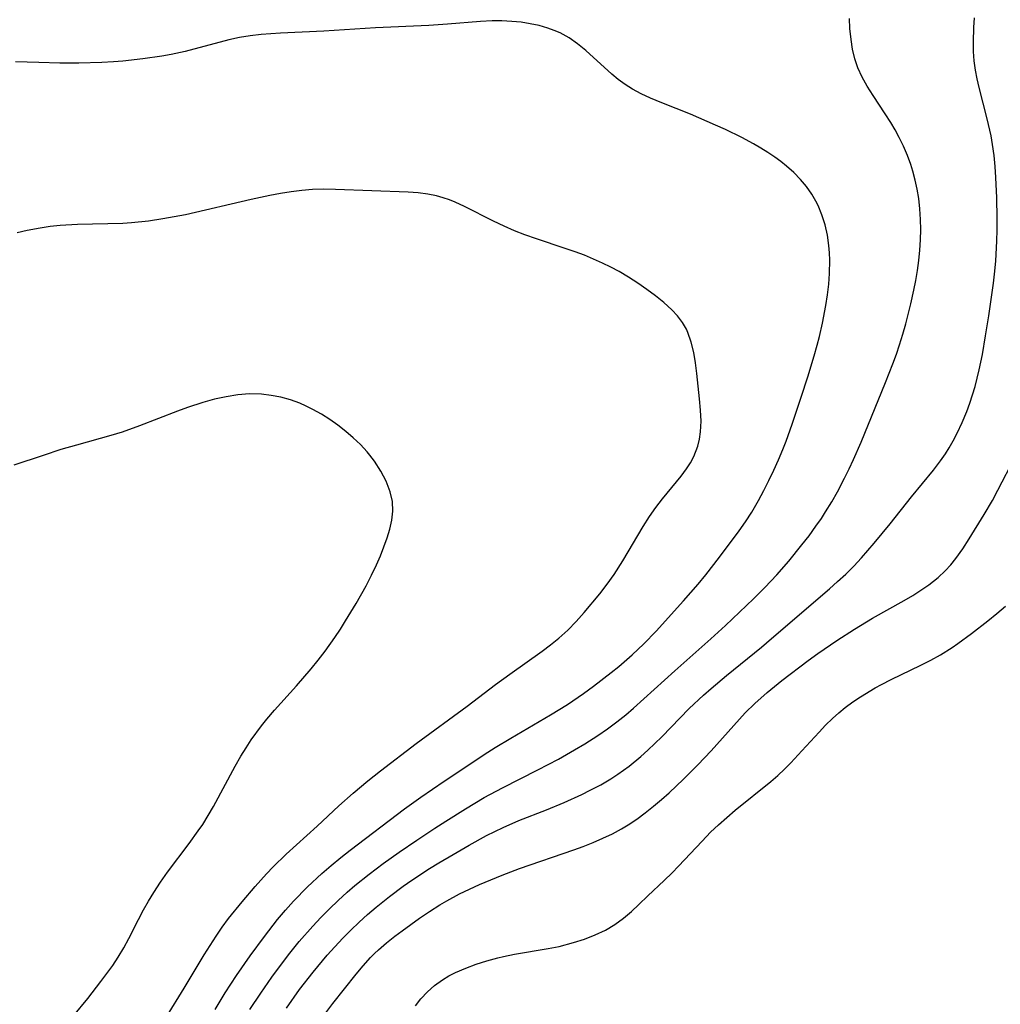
# Model space of a CAD drawing. Header units: metres. Extents: x 1073367 to 1082519, y 1569854 to 1574957.
# Tile 539 of 656: x 1077912 to 1078068, y 1573996 to 1574152. Entities that reach past the tile are written whole.
import ezdxf

# ---------------------------------------------------------------- set-up
doc = ezdxf.new("R2010")
doc.units = ezdxf.units.M
doc.layers.add('CGG_CurvaNivelLidar_v1', color=253, linetype='Continuous', lineweight=30)

msp = doc.modelspace()

# ---------------------------------------------------------------- linework, layer by layer
at = {"layer": 'CGG_CurvaNivelLidar_v1'}
for p, q in [((1078043.7603, 1574150.3937, 71.5), (1078043.6772, 1574151.9639, 71.5)), ((1078063.4056, 1574150.5208, 71), (1078063.5183, 1574152.038, 71)), ((1077968.5376, 1574150.4771, 72), (1077960.3629, 1574149.9331, 72)), ((1077976.9959, 1574150.8502, 72), (1077968.5376, 1574150.4771, 72)), ((1077979.9645, 1574151.0404, 72), (1077976.9959, 1574150.8502, 72)), ((1077985.178, 1574151.4708, 72), (1077979.9645, 1574151.0404, 72)), ((1077987.0581, 1574151.5653, 72), (1077985.178, 1574151.4708, 72)), ((1077988.5452, 1574151.5725, 72), (1077987.0581, 1574151.5653, 72)), ((1077990.1359, 1574151.4988, 72), (1077988.5452, 1574151.5725, 72)), ((1077991.6137, 1574151.3542, 72), (1077990.1359, 1574151.4988, 72)), ((1077993.0703, 1574151.1344, 72), (1077991.6137, 1574151.3542, 72)), ((1077994.4986, 1574150.8321, 72), (1077993.0703, 1574151.1344, 72)), ((1077995.89, 1574150.4355, 72), (1077994.4986, 1574150.8321, 72)), ((1077996.8681, 1574150.0805, 72), (1077995.89, 1574150.4355, 72)), ((1078043.9478, 1574148.608, 71.5), (1078043.7603, 1574150.3937, 71.5)), ((1078063.3457, 1574148.237, 71), (1078063.4056, 1574150.5208, 71)), ((1077946.9607, 1574148.9313, 72), (1077945.2949, 1574148.562, 72)), ((1077948.6376, 1574149.2281, 72), (1077946.9607, 1574148.9313, 72)), ((1077950.4003, 1574149.4437, 72), (1077948.6376, 1574149.2281, 72)), ((1077953.4589, 1574149.6535, 72), (1077950.4003, 1574149.4437, 72)), ((1077960.3629, 1574149.9331, 72), (1077953.4589, 1574149.6535, 72)), ((1077997.8168, 1574149.6614, 72), (1077996.8681, 1574150.0805, 72)), ((1077999.2388, 1574148.8691, 72), (1077997.8168, 1574149.6614, 72)), ((1078000.5891, 1574147.9406, 72), (1077999.2388, 1574148.8691, 72)), ((1077945.2949, 1574148.562, 72), (1077938.3522, 1574146.7287, 72)), ((1078001.8776, 1574146.9078, 72), (1078000.5891, 1574147.9406, 72)), ((1078044.2034, 1574147.0773, 71.5), (1078043.9478, 1574148.608, 71.5)), ((1078063.3835, 1574146.7384, 71), (1078063.3457, 1574148.237, 71)), ((1077934.6415, 1574145.97, 72), (1077931.6542, 1574145.5355, 72)), ((1077936.1242, 1574146.2402, 72), (1077934.6415, 1574145.97, 72)), ((1077938.3522, 1574146.7287, 72), (1077936.1242, 1574146.2402, 72)), ((1078005.9999, 1574143.1432, 72), (1078001.8776, 1574146.9078, 72)), ((1078044.5625, 1574145.5799, 71.5), (1078044.2034, 1574147.0773, 71.5)), ((1078063.4909, 1574145.2474, 71), (1078063.3835, 1574146.7384, 71)), ((1077915.1641, 1574144.9541, 72), (1077911.4692, 1574145.1046, 72)), ((1077918.496, 1574144.8865, 72), (1077915.1641, 1574144.9541, 72)), ((1077921.5008, 1574144.8881, 72), (1077918.496, 1574144.8865, 72)), ((1077925.1556, 1574144.9993, 72), (1077921.5008, 1574144.8881, 72)), ((1077926.98, 1574145.0985, 72), (1077925.1556, 1574144.9993, 72)), ((1077928.4609, 1574145.2046, 72), (1077926.98, 1574145.0985, 72)), ((1077931.6542, 1574145.5355, 72), (1077928.4609, 1574145.2046, 72)), ((1078045.0473, 1574144.1264, 71.5), (1078044.5625, 1574145.5799, 71.5)), ((1078045.7101, 1574142.6535, 71.5), (1078045.0473, 1574144.1264, 71.5)), ((1078063.68, 1574143.7674, 71), (1078063.4909, 1574145.2474, 71)), ((1078007.0151, 1574142.3068, 72), (1078005.9999, 1574143.1432, 72)), ((1078046.4977, 1574141.2254, 71.5), (1078045.7101, 1574142.6535, 71.5)), ((1078063.937, 1574142.3974, 71), (1078063.68, 1574143.7674, 71)), ((1078008.1145, 1574141.5043, 72), (1078007.0151, 1574142.3068, 72)), ((1078009.2661, 1574140.773, 72), (1078008.1145, 1574141.5043, 72)), ((1078047.436, 1574139.7252, 71.5), (1078046.4977, 1574141.2254, 71.5)), ((1078064.252, 1574141.0348, 71), (1078063.937, 1574142.3974, 71)), ((1078065.5509, 1574136.0353, 71), (1078064.252, 1574141.0348, 71)), ((1078010.6728, 1574140.0116, 72), (1078009.2661, 1574140.773, 72)), ((1078012.1327, 1574139.3274, 72), (1078010.6728, 1574140.0116, 72)), ((1078049.3509, 1574136.8521, 71.5), (1078047.436, 1574139.7252, 71.5)), ((1078013.9525, 1574138.5643, 72), (1078012.1327, 1574139.3274, 72)), ((1078018.4865, 1574136.7803, 72), (1078013.9525, 1574138.5643, 72)), ((1078022.4666, 1574135.0547, 72), (1078018.4865, 1574136.7803, 72)), ((1078050.2542, 1574135.4474, 71.5), (1078049.3509, 1574136.8521, 71.5)), ((1078024.0234, 1574134.3364, 72), (1078022.4666, 1574135.0547, 72)), ((1078050.9493, 1574134.2886, 71.5), (1078050.2542, 1574135.4474, 71.5)), ((1078066.1524, 1574133.3622, 71), (1078065.5509, 1574136.0353, 71)), ((1078026.655, 1574133.0595, 72), (1078024.0234, 1574134.3364, 72)), ((1078051.599, 1574133.1051, 71.5), (1078050.9493, 1574134.2886, 71.5)), ((1078066.3928, 1574131.9725, 71), (1078066.1524, 1574133.3622, 71)), ((1078028.5006, 1574132.0833, 72), (1078026.655, 1574133.0595, 72)), ((1078029.649, 1574131.4152, 72), (1078028.5006, 1574132.0833, 72)), ((1078052.2837, 1574131.6958, 71.5), (1078051.599, 1574133.1051, 71.5)), ((1078052.8921, 1574130.253, 71.5), (1078052.2837, 1574131.6958, 71.5)), ((1078066.6242, 1574130.2358, 71), (1078066.3928, 1574131.9725, 71)), ((1078030.7693, 1574130.71, 72), (1078029.649, 1574131.4152, 72)), ((1078031.8583, 1574129.9682, 72), (1078030.7693, 1574130.71, 72)), ((1078053.4231, 1574128.7809, 71.5), (1078052.8921, 1574130.253, 71.5)), ((1078066.7968, 1574128.4881, 71), (1078066.6242, 1574130.2358, 71)), ((1078032.8065, 1574129.2692, 72), (1078031.8583, 1574129.9682, 72)), ((1078033.7202, 1574128.5362, 72), (1078032.8065, 1574129.2692, 72)), ((1078034.855, 1574127.5199, 72), (1078033.7202, 1574128.5362, 72)), ((1078053.7501, 1574127.7249, 71.5), (1078053.4231, 1574128.7809, 71.5)), ((1078035.9124, 1574126.4406, 72), (1078034.855, 1574127.5199, 72)), ((1078054.1279, 1574126.3045, 71.5), (1078053.7501, 1574127.7249, 71.5)), ((1078066.9246, 1574126.7322, 71), (1078066.7968, 1574128.4881, 71)), ((1078036.8811, 1574125.2978, 72), (1078035.9124, 1574126.4406, 72)), ((1078054.4399, 1574124.8678, 71.5), (1078054.1279, 1574126.3045, 71.5)), ((1078067.0768, 1574123.4926, 71), (1078066.9246, 1574126.7322, 71)), ((1077951.8042, 1574123.8655, 72.5), (1077948.8017, 1574123.2296, 72.5)), ((1077953.4856, 1574124.1835, 72.5), (1077951.8042, 1574123.8655, 72.5)), ((1077955.1696, 1574124.4584, 72.5), (1077953.4856, 1574124.1835, 72.5)), ((1077956.8573, 1574124.6741, 72.5), (1077955.1696, 1574124.4584, 72.5)), ((1077958.5578, 1574124.8133, 72.5), (1077956.8573, 1574124.6741, 72.5)), ((1077960.2598, 1574124.8683, 72.5), (1077958.5578, 1574124.8133, 72.5)), ((1077962.2039, 1574124.8537, 72.5), (1077960.2598, 1574124.8683, 72.5)), ((1077973.7344, 1574124.4149, 72.5), (1077962.2039, 1574124.8537, 72.5)), ((1077975.2969, 1574124.2897, 72.5), (1077973.7344, 1574124.4149, 72.5)), ((1077976.8391, 1574124.0866, 72.5), (1077975.2969, 1574124.2897, 72.5)), ((1077978.1987, 1574123.8126, 72.5), (1077976.8391, 1574124.0866, 72.5)), ((1078037.7445, 1574124.0875, 72), (1078036.8811, 1574125.2978, 72)), ((1078038.3773, 1574123.0066, 72), (1078037.7445, 1574124.0875, 72)), ((1078054.6807, 1574123.4169, 71.5), (1078054.4399, 1574124.8678, 71.5)), ((1077948.8017, 1574123.2296, 72.5), (1077938.4291, 1574120.8438, 72.5)), ((1077979.2852, 1574123.5127, 72.5), (1077978.1987, 1574123.8126, 72.5)), ((1077980.2459, 1574123.1872, 72.5), (1077979.2852, 1574123.5127, 72.5)), ((1077981.1938, 1574122.8161, 72.5), (1077980.2459, 1574123.1872, 72.5)), ((1077982.6648, 1574122.1572, 72.5), (1077981.1938, 1574122.8161, 72.5)), ((1078038.7164, 1574122.3215, 72), (1078038.3773, 1574123.0066, 72)), ((1078039.3352, 1574120.8054, 72), (1078038.7164, 1574122.3215, 72)), ((1078054.8629, 1574121.7528, 71.5), (1078054.6807, 1574123.4169, 71.5)), ((1078067.1381, 1574120.2872, 71), (1078067.0768, 1574123.4926, 71)), ((1077938.4291, 1574120.8438, 72.5), (1077936.6264, 1574120.486, 72.5)), ((1077987.2389, 1574119.836, 72.5), (1077982.6648, 1574122.1572, 72.5)), ((1078039.8264, 1574119.2304, 72), (1078039.3352, 1574120.8054, 72)), ((1078054.9623, 1574120.0771, 71.5), (1078054.8629, 1574121.7528, 71.5)), ((1077921.2657, 1574119.2903, 72.5), (1077918.5416, 1574119.1293, 72.5)), ((1077928.4836, 1574119.4723, 72.5), (1077921.2657, 1574119.2903, 72.5)), ((1077929.8355, 1574119.5614, 72.5), (1077928.4836, 1574119.4723, 72.5)), ((1077932.5352, 1574119.8423, 72.5), (1077929.8355, 1574119.5614, 72.5)), ((1077934.8177, 1574120.1723, 72.5), (1077932.5352, 1574119.8423, 72.5)), ((1077936.6264, 1574120.486, 72.5), (1077934.8177, 1574120.1723, 72.5)), ((1077988.9296, 1574119.0195, 72.5), (1077987.2389, 1574119.836, 72.5)), ((1078040.1984, 1574117.6105, 72), (1078039.8264, 1574119.2304, 72)), ((1078054.9926, 1574118.4783, 71.5), (1078054.9623, 1574120.0771, 71.5)), ((1078067.1322, 1574118.4611, 71), (1078067.1381, 1574120.2872, 71)), ((1077913.3171, 1574118.3393, 72.5), (1077911.6983, 1574117.9831, 72.5)), ((1077915.3855, 1574118.7223, 72.5), (1077913.3171, 1574118.3393, 72.5)), ((1077916.9608, 1574118.955, 72.5), (1077915.3855, 1574118.7223, 72.5)), ((1077918.5416, 1574119.1293, 72.5), (1077916.9608, 1574118.955, 72.5)), ((1077990.5569, 1574118.3087, 72.5), (1077988.9296, 1574119.0195, 72.5)), ((1077992.2155, 1574117.6595, 72.5), (1077990.5569, 1574118.3087, 72.5)), ((1077994.0573, 1574117.0143, 72.5), (1077992.2155, 1574117.6595, 72.5)), ((1078040.4507, 1574115.9566, 72), (1078040.1984, 1574117.6105, 72)), ((1078054.9625, 1574116.876, 71.5), (1078054.9926, 1574118.4783, 71.5)), ((1078067.0926, 1574116.6356, 71), (1078067.1322, 1574118.4611, 71)), ((1077998.6377, 1574115.5015, 72.5), (1077994.0573, 1574117.0143, 72.5)), ((1078054.8659, 1574115.2229, 71.5), (1078054.9625, 1574116.876, 71.5)), ((1078066.9253, 1574113.517, 71), (1078067.0926, 1574116.6356, 71)), ((1078000.1992, 1574114.9548, 72.5), (1077998.6377, 1574115.5015, 72.5)), ((1078001.6711, 1574114.4024, 72.5), (1078000.1992, 1574114.9548, 72.5)), ((1078040.5527, 1574114.7868, 72), (1078040.4507, 1574115.9566, 72)), ((1078040.5961, 1574113.6076, 72), (1078040.5527, 1574114.7868, 72)), ((1078054.7027, 1574113.5722, 71.5), (1078054.8659, 1574115.2229, 71.5)), ((1078003.1255, 1574113.8115, 72.5), (1078001.6711, 1574114.4024, 72.5)), ((1078004.5571, 1574113.1759, 72.5), (1078003.1255, 1574113.8115, 72.5)), ((1078005.8795, 1574112.5292, 72.5), (1078004.5571, 1574113.1759, 72.5)), ((1078040.5461, 1574111.5362, 72), (1078040.5961, 1574113.6076, 72)), ((1078054.4844, 1574111.9959, 71.5), (1078054.7027, 1574113.5722, 71.5)), ((1078066.7766, 1574111.9022, 71), (1078066.9253, 1574113.517, 71)), ((1078007.171, 1574111.8331, 72.5), (1078005.8795, 1574112.5292, 72.5)), ((1078008.6552, 1574110.9458, 72.5), (1078007.171, 1574111.8331, 72.5)), ((1078040.4153, 1574109.848, 72), (1078040.5461, 1574111.5362, 72)), ((1078054.2158, 1574110.4241, 71.5), (1078054.4844, 1574111.9959, 71.5)), ((1078066.5525, 1574109.9757, 71), (1078066.7766, 1574111.9022, 71)), ((1078010.1237, 1574109.99, 72.5), (1078008.6552, 1574110.9458, 72.5)), ((1078011.5494, 1574108.9951, 72.5), (1078010.1237, 1574109.99, 72.5)), ((1078040.2208, 1574108.156, 72), (1078040.4153, 1574109.848, 72)), ((1078053.9069, 1574108.8569, 71.5), (1078054.2158, 1574110.4241, 71.5)), ((1078065.7979, 1574104.7794, 71), (1078066.5525, 1574109.9757, 71)), ((1078012.9267, 1574107.9694, 72.5), (1078011.5494, 1574108.9951, 72.5)), ((1078053.4327, 1574106.7238, 71.5), (1078053.9069, 1574108.8569, 71.5)), ((1078014.2629, 1574106.8967, 72.5), (1078012.9267, 1574107.9694, 72.5)), ((1078015.504, 1574105.7739, 72.5), (1078014.2629, 1574106.8967, 72.5)), ((1078039.9711, 1574106.4638, 72), (1078040.2208, 1574108.156, 72)), ((1078052.6262, 1574103.5344, 71.5), (1078053.4327, 1574106.7238, 71.5)), ((1078016.415, 1574104.8048, 72.5), (1078015.504, 1574105.7739, 72.5)), ((1078039.4373, 1574103.6391, 72), (1078039.9711, 1574106.4638, 72)), ((1078017.2092, 1574103.7696, 72.5), (1078016.415, 1574104.8048, 72.5)), ((1078017.562, 1574103.207, 72.5), (1078017.2092, 1574103.7696, 72.5)), ((1078038.944, 1574101.5243, 72), (1078039.4373, 1574103.6391, 72)), ((1078052.1595, 1574101.8737, 71.5), (1078052.6262, 1574103.5344, 71.5)), ((1078065.2905, 1574101.636, 71), (1078065.7979, 1574104.7794, 71)), ((1078017.8383, 1574102.6919, 72.5), (1078017.562, 1574103.207, 72.5)), ((1078018.0927, 1574102.1341, 72.5), (1078017.8383, 1574102.6919, 72.5)), ((1078018.6182, 1574100.6156, 72.5), (1078018.0927, 1574102.1341, 72.5)), ((1078018.9984, 1574099.0131, 72.5), (1078018.6182, 1574100.6156, 72.5)), ((1078038.5859, 1574100.1457, 72), (1078038.944, 1574101.5243, 72)), ((1078051.6524, 1574100.2258, 71.5), (1078052.1595, 1574101.8737, 71.5)), ((1078064.7702, 1574098.6944, 71), (1078065.2905, 1574101.636, 71)), ((1078019.28, 1574097.3525, 72.5), (1078018.9984, 1574099.0131, 72.5)), ((1078038.117, 1574098.4717, 72), (1078038.5859, 1574100.1457, 72)), ((1078051.1363, 1574098.7069, 71.5), (1078051.6524, 1574100.2258, 71.5)), ((1078019.5009, 1574095.6557, 72.5), (1078019.28, 1574097.3525, 72.5)), ((1078037.1053, 1574095.1437, 72), (1078038.117, 1574098.4717, 72)), ((1078050.5852, 1574097.1994, 71.5), (1078051.1363, 1574098.7069, 71.5)), ((1078064.2688, 1574096.2194, 71), (1078064.7702, 1574098.6944, 71)), ((1078049.4171, 1574094.2075, 71.5), (1078050.5852, 1574097.1994, 71.5)), ((1078063.9653, 1574094.9029, 71), (1078064.2688, 1574096.2194, 71)), ((1078019.937, 1574091.641, 72.5), (1078019.5009, 1574095.6557, 72.5)), ((1078036.06, 1574091.9045, 72), (1078037.1053, 1574095.1437, 72)), ((1078045.5522, 1574084.7717, 71.5), (1078049.4171, 1574094.2075, 71.5)), ((1078063.6246, 1574093.5986, 71), (1078063.9653, 1574094.9029, 71)), ((1078063.2231, 1574092.2632, 71), (1078063.6246, 1574093.5986, 71)), ((1077941.1434, 1574091.0561, 73), (1077938.7362, 1574090.282, 73)), ((1077942.9924, 1574091.5634, 73), (1077941.1434, 1574091.0561, 73)), ((1077944.8486, 1574091.9814, 73), (1077942.9924, 1574091.5634, 73)), ((1077946.7093, 1574092.2818, 73), (1077944.8486, 1574091.9814, 73)), ((1077948.5714, 1574092.4252, 73), (1077946.7093, 1574092.2818, 73)), ((1077950.4346, 1574092.3732, 73), (1077948.5714, 1574092.4252, 73)), ((1077951.9846, 1574092.1892, 73), (1077950.4346, 1574092.3732, 73)), ((1077953.5203, 1574091.8892, 73), (1077951.9846, 1574092.1892, 73)), ((1077955.0335, 1574091.4767, 73), (1077953.5203, 1574091.8892, 73)), ((1077956.5146, 1574090.9482, 73), (1077955.0335, 1574091.4767, 73)), ((1078020.0905, 1574089.8681, 72.5), (1078019.937, 1574091.641, 72.5)), ((1078034.6016, 1574087.6071, 72), (1078036.06, 1574091.9045, 72)), ((1078062.7756, 1574090.9438, 71), (1078063.2231, 1574092.2632, 71)), ((1077937.1241, 1574089.6935, 73), (1077931.0924, 1574087.3356, 73)), ((1077938.7362, 1574090.282, 73), (1077937.1241, 1574089.6935, 73)), ((1077957.5679, 1574090.487, 73), (1077956.5146, 1574090.9482, 73)), ((1077958.6, 1574089.969, 73), (1077957.5679, 1574090.487, 73)), ((1077959.9604, 1574089.1954, 73), (1077958.6, 1574089.969, 73)), ((1078020.1602, 1574088.1174, 72.5), (1078020.0905, 1574089.8681, 72.5)), ((1078061.5579, 1574087.8864, 71), (1078062.2871, 1574089.6403, 71)), ((1078062.2871, 1574089.6403, 71), (1078062.7756, 1574090.9438, 71)), ((1077961.2852, 1574088.3494, 73), (1077959.9604, 1574089.1954, 73)), ((1077962.5719, 1574087.4413, 73), (1077961.2852, 1574088.3494, 73)), ((1078020.0893, 1574086.3999, 72.5), (1078020.1602, 1574088.1174, 72.5)), ((1077928.3489, 1574086.3626, 73), (1077926.5862, 1574085.8158, 73)), ((1077931.0924, 1574087.3356, 73), (1077928.3489, 1574086.3626, 73)), ((1077963.8215, 1574086.4724, 73), (1077962.5719, 1574087.4413, 73)), ((1077965.0193, 1574085.4503, 73), (1077963.8215, 1574086.4724, 73)), ((1078019.9283, 1574085.2583, 72.5), (1078020.0893, 1574086.3999, 72.5)), ((1078033.637, 1574084.9309, 72), (1078034.6016, 1574087.6071, 72)), ((1078060.7548, 1574086.1698, 71), (1078061.5579, 1574087.8864, 71)), ((1077926.5862, 1574085.8158, 73), (1077921.1018, 1574084.3054, 73)), ((1077966.1537, 1574084.3746, 73), (1077965.0193, 1574085.4503, 73)), ((1078019.6591, 1574084.1457, 72.5), (1078019.9283, 1574085.2583, 72.5)), ((1078033.1239, 1574083.6077, 72), (1078033.637, 1574084.9309, 72)), ((1078059.491, 1574083.8553, 71), (1078060.1457, 1574084.9991, 71)), ((1078060.1457, 1574084.9991, 71), (1078060.7548, 1574086.1698, 71)), ((1077918.6579, 1574083.6014, 73), (1077915.8105, 1574082.6768, 73)), ((1077921.1018, 1574084.3054, 73), (1077918.6579, 1574083.6014, 73)), ((1077967.208, 1574083.2412, 73), (1077966.1537, 1574084.3746, 73)), ((1077967.6519, 1574082.7097, 73), (1077967.208, 1574083.2412, 73)), ((1078019.0118, 1574082.4957, 72.5), (1078019.6591, 1574084.1457, 72.5)), ((1078032.4341, 1574081.9603, 72), (1078033.1239, 1574083.6077, 72)), ((1078044.3424, 1574082.032, 71.5), (1078045.5522, 1574084.7717, 71.5)), ((1078058.9159, 1574082.9404, 71), (1078059.491, 1574083.8553, 71)), ((1077915.8105, 1574082.6768, 73), (1077911.1879, 1574081.1093, 73)), ((1077968.376, 1574081.7558, 73), (1077967.6519, 1574082.7097, 73)), ((1077969.3948, 1574080.1904, 73), (1077968.376, 1574081.7558, 73)), ((1078018.4755, 1574081.5059, 72.5), (1078019.0118, 1574082.4957, 72.5)), ((1078031.7035, 1574080.3323, 72), (1078032.4341, 1574081.9603, 72)), ((1078043.6437, 1574080.5495, 71.5), (1078044.3424, 1574082.032, 71.5)), ((1078057.0069, 1574080.3268, 71), (1078058.129, 1574081.8024, 71)), ((1078058.129, 1574081.8024, 71), (1078058.9159, 1574082.9404, 71)), ((1078067.2342, 1574077.1409, 70.5), (1078069.9059, 1574082.3177, 70.5)), ((1077970.2405, 1574078.5721, 73), (1077969.3948, 1574080.1904, 73)), ((1078016.9843, 1574079.3847, 72.5), (1078017.8573, 1574080.5508, 72.5)), ((1078017.8573, 1574080.5508, 72.5), (1078018.4755, 1574081.5059, 72.5)), ((1078030.9337, 1574078.7092, 72), (1078031.7035, 1574080.3323, 72)), ((1078042.9201, 1574079.0802, 71.5), (1078043.6437, 1574080.5495, 71.5)), ((1078053.5419, 1574076.0793, 71), (1078057.0069, 1574080.3268, 71)), ((1077970.8741, 1574076.9128, 73), (1077970.2405, 1574078.5721, 73)), ((1078014.0263, 1574075.7649, 72.5), (1078016.9843, 1574079.3847, 72.5)), ((1078030.1281, 1574077.1063, 72), (1078030.9337, 1574078.7092, 72)), ((1078041.788, 1574076.911, 71.5), (1078042.9201, 1574079.0802, 71.5)), ((1078029.2798, 1574075.529, 72), (1078030.1281, 1574077.1063, 72)), ((1078066.3564, 1574075.5218, 70.5), (1078067.2342, 1574077.1409, 70.5)), ((1077971.2205, 1574075.3835, 73), (1077970.8741, 1574076.9128, 73)), ((1078012.9965, 1574074.399, 72.5), (1078014.0263, 1574075.7649, 72.5)), ((1078028.1954, 1574073.6884, 72), (1078029.2798, 1574075.529, 72)), ((1078040.8798, 1574075.2914, 71.5), (1078041.788, 1574076.911, 71.5)), ((1078050.1681, 1574071.8402, 71), (1078053.5419, 1574076.0793, 71)), ((1078065.0558, 1574073.3008, 70.5), (1078066.3564, 1574075.5218, 70.5)), ((1077971.3121, 1574073.8438, 73), (1077971.2205, 1574075.3835, 73)), ((1078012.0095, 1574072.9886, 72.5), (1078012.9965, 1574074.399, 72.5)), ((1078039.9192, 1574073.7047, 71.5), (1078040.8798, 1574075.2914, 71.5)), ((1077970.8115, 1574070.9881, 73), (1077971.1499, 1574072.4217, 73)), ((1077971.1499, 1574072.4217, 73), (1077971.3121, 1574073.8438, 73)), ((1078010.9874, 1574071.393, 72.5), (1078012.0095, 1574072.9886, 72.5)), ((1078027.1876, 1574072.1453, 72), (1078028.1954, 1574073.6884, 72)), ((1078038.3837, 1574071.4256, 71.5), (1078039.2468, 1574072.673, 71.5)), ((1078039.2468, 1574072.673, 71.5), (1078039.9192, 1574073.7047, 71.5)), ((1078062.6882, 1574069.4506, 70.5), (1078065.0558, 1574073.3008, 70.5)), ((1077970.3823, 1574069.5896, 73), (1077970.8115, 1574070.9881, 73)), ((1078007.7792, 1574065.951, 72.5), (1078010.9874, 1574071.393, 72.5)), ((1078023.1038, 1574066.517, 72), (1078026.1997, 1574070.7308, 72)), ((1078026.1997, 1574070.7308, 72), (1078027.1876, 1574072.1453, 72)), ((1078037.2924, 1574069.9358, 71.5), (1078038.3837, 1574071.4256, 71.5)), ((1078047.6242, 1574068.7588, 71), (1078050.1681, 1574071.8402, 71)), ((1077969.8771, 1574068.1733, 73), (1077970.3823, 1574069.5896, 73)), ((1078036.1661, 1574068.4703, 71.5), (1078037.2924, 1574069.9358, 71.5)), ((1078061.6545, 1574067.8653, 70.5), (1078062.6882, 1574069.4506, 70.5)), ((1077969.3091, 1574066.747, 73), (1077969.8771, 1574068.1733, 73)), ((1078034.0882, 1574065.9023, 71.5), (1078036.1661, 1574068.4703, 71.5)), ((1078045.5908, 1574066.4295, 71), (1078047.6242, 1574068.7588, 71)), ((1078060.5683, 1574066.3375, 70.5), (1078061.6545, 1574067.8653, 70.5)), ((1077968.6865, 1574065.3178, 73), (1077969.3091, 1574066.747, 73)), ((1078020.9392, 1574063.7085, 72), (1078023.1038, 1574066.517, 72)), ((1078044.3681, 1574065.1224, 71), (1078045.5908, 1574066.4295, 71)), ((1078059.7623, 1574065.3261, 70.5), (1078060.5683, 1574066.3375, 70.5)), ((1077967.91, 1574063.6816, 73), (1077968.6865, 1574065.3178, 73)), ((1078006.3867, 1574063.7997, 72.5), (1078007.7792, 1574065.951, 72.5)), ((1078032.182, 1574063.7066, 71.5), (1078034.0882, 1574065.9023, 71.5)), ((1078043.104, 1574063.8566, 71), (1078044.3681, 1574065.1224, 71)), ((1078058.8998, 1574064.3701, 70.5), (1078059.7623, 1574065.3261, 70.5)), ((1077967.0439, 1574062.0061, 73), (1077967.91, 1574063.6816, 73)), ((1078005.2642, 1574062.2366, 72.5), (1078006.3867, 1574063.7997, 72.5)), ((1078019.7275, 1574062.2572, 72), (1078020.9392, 1574063.7085, 72)), ((1078030.2955, 1574061.7134, 71.5), (1078032.182, 1574063.7066, 71.5)), ((1078041.8267, 1574062.6648, 71), (1078043.104, 1574063.8566, 71)), ((1078056.2864, 1574062.1368, 70.5), (1078057.7748, 1574063.3088, 70.5)), ((1078057.7748, 1574063.3088, 70.5), (1078058.8998, 1574064.3701, 70.5)), ((1077965.4471, 1574059.1692, 73), (1077967.0439, 1574062.0061, 73)), ((1078004.0892, 1574060.7131, 72.5), (1078005.2642, 1574062.2366, 72.5)), ((1078017.3926, 1574059.602, 72), (1078019.7275, 1574062.2572, 72)), ((1078028.4994, 1574059.9195, 71.5), (1078030.2955, 1574061.7134, 71.5)), ((1078031.3491, 1574053.6155, 71), (1078040.5172, 1574061.5058, 71)), ((1078040.5172, 1574061.5058, 71), (1078041.8267, 1574062.6648, 71)), ((1078055.0285, 1574061.2731, 70.5), (1078056.2864, 1574062.1368, 70.5)), ((1078001.6461, 1574057.7559, 72.5), (1078004.0892, 1574060.7131, 72.5)), ((1078024.0645, 1574055.7191, 71.5), (1078028.4994, 1574059.9195, 71.5)), ((1078052.3889, 1574059.6732, 70.5), (1078053.7253, 1574060.4561, 70.5)), ((1078053.7253, 1574060.4561, 70.5), (1078055.0285, 1574061.2731, 70.5)), ((1077963.8038, 1574056.4315, 73), (1077965.4471, 1574059.1692, 73)), ((1078013.0687, 1574054.8152, 72), (1078017.3926, 1574059.602, 72)), ((1078047.361, 1574056.8425, 70.5), (1078052.3889, 1574059.6732, 70.5)), ((1078067.047, 1574057.5803, 70), (1078068.4466, 1574058.7764, 70)), ((1078000.3766, 1574056.3328, 72.5), (1078001.6461, 1574057.7559, 72.5)), ((1078044.5112, 1574055.1162, 70.5), (1078047.361, 1574056.8425, 70.5)), ((1078065.6218, 1574056.4153, 70), (1078067.047, 1574057.5803, 70)), ((1077962.9725, 1574055.1122, 73), (1077963.8038, 1574056.4315, 73)), ((1077999.0519, 1574054.9712, 72.5), (1078000.3766, 1574056.3328, 72.5)), ((1078021.7342, 1574053.5873, 71.5), (1078024.0645, 1574055.7191, 71.5)), ((1078041.6734, 1574053.2946, 70.5), (1078044.5112, 1574055.1162, 70.5)), ((1078063.059, 1574054.4324, 70), (1078065.6218, 1574056.4153, 70)), ((1077960.5293, 1574051.616, 73), (1077962.1114, 1574053.814, 73)), ((1077962.1114, 1574053.814, 73), (1077962.9725, 1574055.1122, 73)), ((1077996.309, 1574052.6193, 72.5), (1077997.6079, 1574053.6609, 72.5)), ((1077997.6079, 1574053.6609, 72.5), (1077999.0519, 1574054.9712, 72.5)), ((1078011.1097, 1574052.7922, 72), (1078013.0687, 1574054.8152, 72)), ((1078015.9947, 1574048.5034, 71.5), (1078021.7342, 1574053.5873, 71.5)), ((1078029.7547, 1574052.2823, 71), (1078031.3491, 1574053.6155, 71)), ((1078060.8685, 1574052.8232, 70), (1078063.059, 1574054.4324, 70)), ((1077994.967, 1574051.6243, 72.5), (1077996.309, 1574052.6193, 72.5)), ((1078009.223, 1574051.0182, 72), (1078011.1097, 1574052.7922, 72)), ((1078024.1934, 1574047.7827, 71), (1078029.7547, 1574052.2823, 71)), ((1078038.6852, 1574051.2394, 70.5), (1078041.6734, 1574053.2946, 70.5)), ((1078058.1252, 1574051.0453, 70), (1078059.9615, 1574052.1947, 70)), ((1078059.9615, 1574052.1947, 70), (1078060.8685, 1574052.8232, 70)), ((1077959.4502, 1574050.209, 73), (1077960.5293, 1574051.616, 73)), ((1077989.8439, 1574047.9788, 72.5), (1077994.967, 1574051.6243, 72.5)), ((1078007.1048, 1574049.2046, 72), (1078009.223, 1574051.0182, 72)), ((1078037.1726, 1574050.1373, 70.5), (1078038.6852, 1574051.2394, 70.5)), ((1078056.5937, 1574050.1964, 70), (1078058.1252, 1574051.0453, 70)), ((1077958.3403, 1574048.8281, 73), (1077959.4502, 1574050.209, 73)), ((1078005.903, 1574048.2423, 72), (1078007.1048, 1574049.2046, 72)), ((1078032.9987, 1574046.9571, 70.5), (1078037.1726, 1574050.1373, 70.5)), ((1078050.3266, 1574047.14, 70), (1078055.0302, 1574049.3984, 70)), ((1078055.0302, 1574049.3984, 70), (1078056.5937, 1574050.1964, 70)), ((1077956.0021, 1574046.1086, 73), (1077958.3403, 1574048.8281, 73)), ((1077987.5808, 1574046.3117, 72.5), (1077989.8439, 1574047.9788, 72.5)), ((1078003.1122, 1574046.0963, 72), (1078005.903, 1574048.2423, 72)), ((1078009.4508, 1574042.5745, 71.5), (1078015.9947, 1574048.5034, 71.5)), ((1078021.751, 1574045.726, 71), (1078024.1934, 1574047.7827, 71)), ((1077952.5126, 1574042.2402, 73), (1077956.0021, 1574046.1086, 73)), ((1077983.0841, 1574042.9207, 72.5), (1077987.5808, 1574046.3117, 72.5)), ((1078001.5188, 1574044.9209, 72), (1078003.1122, 1574046.0963, 72)), ((1078030.6489, 1574045.0753, 70.5), (1078032.9987, 1574046.9571, 70.5)), ((1078045.463, 1574044.4052, 70), (1078047.7612, 1574045.7885, 70)), ((1078047.7612, 1574045.7885, 70), (1078048.7971, 1574046.3585, 70)), ((1078048.7971, 1574046.3585, 70), (1078050.3266, 1574047.14, 70)), ((1077998.9664, 1574043.1617, 72), (1078001.5188, 1574044.9209, 72)), ((1078018.2795, 1574042.5251, 71), (1078020.5555, 1574044.6712, 71)), ((1078020.5555, 1574044.6712, 71), (1078021.751, 1574045.726, 71)), ((1078028.6691, 1574043.3211, 70.5), (1078030.6489, 1574045.0753, 70.5)), ((1078044.219, 1574043.5718, 70), (1078045.463, 1574044.4052, 70)), ((1077974.9611, 1574036.9877, 72.5), (1077983.0841, 1574042.9207, 72.5)), ((1077996.3014, 1574041.5116, 72), (1077998.9664, 1574043.1617, 72)), ((1078027.1729, 1574041.8171, 70.5), (1078028.6691, 1574043.3211, 70.5)), ((1078041.9904, 1574041.8227, 70), (1078043.0208, 1574042.6808, 70)), ((1078043.0208, 1574042.6808, 70), (1078044.219, 1574043.5718, 70)), ((1077951.2955, 1574040.8287, 73), (1077952.5126, 1574042.2402, 73)), ((1077989.9784, 1574037.8493, 72), (1077996.3014, 1574041.5116, 72)), ((1078006.7856, 1574040.4055, 71.5), (1078008.2255, 1574041.5414, 71.5)), ((1078008.2255, 1574041.5414, 71.5), (1078009.4508, 1574042.5745, 71.5)), ((1078013.9242, 1574038.0425, 71), (1078018.2795, 1574042.5251, 71)), ((1078021.7746, 1574035.801, 70.5), (1078027.1729, 1574041.8171, 70.5)), ((1078040.9951, 1574040.9203, 70), (1078041.9904, 1574041.8227, 70)), ((1077948.8456, 1574037.5463, 73), (1077950.4451, 1574039.7605, 73)), ((1077950.4451, 1574039.7605, 73), (1077951.2955, 1574040.8287, 73)), ((1078005.3086, 1574039.3173, 71.5), (1078006.7856, 1574040.4055, 71.5)), ((1078038.8672, 1574038.7966, 70), (1078039.9157, 1574039.8762, 70)), ((1078039.9157, 1574039.8762, 70), (1078040.9951, 1574040.9203, 70)), ((1078001.7354, 1574036.9493, 71.5), (1078003.7981, 1574038.2741, 71.5)), ((1078003.7981, 1574038.2741, 71.5), (1078005.3086, 1574039.3173, 71.5)), ((1078012.838, 1574036.9647, 71), (1078013.9242, 1574038.0425, 71)), ((1078036.1607, 1574035.797, 70), (1078038.8672, 1574038.7966, 70)), ((1077948.0067, 1574036.2792, 73), (1077948.8456, 1574037.5463, 73)), ((1077969.3356, 1574032.6351, 72.5), (1077974.9611, 1574036.9877, 72.5)), ((1077987.504, 1574036.3377, 72), (1077989.9784, 1574037.8493, 72)), ((1078000.0857, 1574035.9537, 71.5), (1078001.7354, 1574036.9493, 71.5)), ((1078011.7303, 1574035.9127, 71), (1078012.838, 1574036.9647, 71)), ((1077946.2648, 1574033.365, 73), (1077947.2045, 1574034.9887, 73)), ((1077947.2045, 1574034.9887, 73), (1077948.0067, 1574036.2792, 73)), ((1077979.4329, 1574030.9903, 72), (1077986.3367, 1574035.5888, 72)), ((1077986.3367, 1574035.5888, 72), (1077987.504, 1574036.3377, 72)), ((1077997.5526, 1574034.5174, 71.5), (1078000.0857, 1574035.9537, 71.5)), ((1078008.7447, 1574033.3709, 71), (1078010.5971, 1574034.8929, 71)), ((1078010.5971, 1574034.8929, 71), (1078011.7303, 1574035.9127, 71)), ((1078019.6519, 1574033.5795, 70.5), (1078021.7746, 1574035.801, 70.5)), ((1078034.4072, 1574033.9177, 70), (1078036.1607, 1574035.797, 70)), ((1077942.825, 1574026.9868, 73), (1077946.2648, 1574033.365, 73)), ((1077994.2704, 1574032.7917, 71.5), (1077997.5526, 1574034.5174, 71.5)), ((1078006.9825, 1574032.1117, 71), (1078008.7447, 1574033.3709, 71)), ((1078017.3898, 1574031.332, 70.5), (1078019.6519, 1574033.5795, 70.5)), ((1078033.3807, 1574032.8884, 70), (1078034.4072, 1574033.9177, 70)), ((1077967.3157, 1574031.0352, 72.5), (1077969.3356, 1574032.6351, 72.5)), ((1077988.6707, 1574029.9689, 71.5), (1077994.2704, 1574032.7917, 71.5)), ((1078005.8581, 1574031.3908, 71), (1078006.9825, 1574032.1117, 71)), ((1078031.2384, 1574030.9358, 70), (1078032.3256, 1574031.8922, 70)), ((1078032.3256, 1574031.8922, 70), (1078033.3807, 1574032.8884, 70)), ((1077964.9906, 1574029.117, 72.5), (1077967.3157, 1574031.0352, 72.5)), ((1077975.7499, 1574028.4898, 72), (1077979.4329, 1574030.9903, 72)), ((1078002.6026, 1574029.5608, 71), (1078004.2507, 1574030.4439, 71)), ((1078004.2507, 1574030.4439, 71), (1078005.8581, 1574031.3908, 71)), ((1078015.0907, 1574029.1573, 70.5), (1078017.3898, 1574031.332, 70.5)), ((1078025.5836, 1574026.3914, 70), (1078031.2384, 1574030.9358, 70)), ((1077962.7049, 1574027.0805, 72.5), (1077964.9906, 1574029.117, 72.5)), ((1077985.783, 1574028.3915, 71.5), (1077988.6707, 1574029.9689, 71.5)), ((1077998.4515, 1574027.6405, 71), (1078001.2367, 1574028.8891, 71)), ((1078001.2367, 1574028.8891, 71), (1078002.6026, 1574029.5608, 71)), ((1078013.9138, 1574028.1056, 70.5), (1078015.0907, 1574029.1573, 70.5)), ((1077959.303, 1574023.884, 72.5), (1077962.7049, 1574027.0805, 72.5)), ((1077973.1507, 1574026.6047, 72), (1077975.7499, 1574028.4898, 72)), ((1077982.7852, 1574026.6228, 71.5), (1077985.783, 1574028.3915, 71.5)), ((1077995.6293, 1574026.4828, 71), (1077998.4515, 1574027.6405, 71)), ((1078011.3227, 1574025.9834, 70.5), (1078012.6335, 1574027.0223, 70.5)), ((1078012.6335, 1574027.0223, 70.5), (1078013.9138, 1574028.1056, 70.5)), ((1077941.1302, 1574024.1565, 73), (1077942.0031, 1574025.5508, 73)), ((1077942.0031, 1574025.5508, 73), (1077942.825, 1574026.9868, 73)), ((1077964.5139, 1574020.0597, 72), (1077973.1507, 1574026.6047, 72)), ((1077979.6726, 1574024.6757, 71.5), (1077982.7852, 1574026.6228, 71.5)), ((1077991.2608, 1574024.7589, 71), (1077995.6293, 1574026.4828, 71)), ((1078009.9778, 1574024.9974, 70.5), (1078011.3227, 1574025.9834, 70.5)), ((1078024.2437, 1574025.2578, 70), (1078025.5836, 1574026.3914, 70)), ((1077940.4307, 1574023.1421, 73), (1077941.1302, 1574024.1565, 73)), ((1077954.3758, 1574019.4315, 72.5), (1077959.303, 1574023.884, 72.5)), ((1077977.9208, 1574023.5407, 71.5), (1077979.6726, 1574024.6757, 71.5)), ((1077988.7611, 1574023.6734, 71), (1077991.2608, 1574024.7589, 71)), ((1078007.5634, 1574023.4604, 70.5), (1078008.5927, 1574024.0762, 70.5)), ((1078008.5927, 1574024.0762, 70.5), (1078009.9778, 1574024.9974, 70.5)), ((1078021.6733, 1574022.8932, 70), (1078022.9349, 1574024.096, 70)), ((1078022.9349, 1574024.096, 70), (1078024.2437, 1574025.2578, 70)), ((1077938.9732, 1574021.1439, 73), (1077940.4307, 1574023.1421, 73)), ((1077975.0842, 1574021.6552, 71.5), (1077977.9208, 1574023.5407, 71.5)), ((1077983.3851, 1574020.8425, 71), (1077986.1537, 1574022.3678, 71)), ((1077986.1537, 1574022.3678, 71), (1077988.7611, 1574023.6734, 71)), ((1078004.5874, 1574021.9497, 70.5), (1078006.0946, 1574022.673, 70.5)), ((1078006.0946, 1574022.673, 70.5), (1078007.5634, 1574023.4604, 70.5)), ((1078020.3381, 1574021.5118, 70), (1078021.6733, 1574022.8932, 70)), ((1077935.5319, 1574016.56, 73), (1077938.9732, 1574021.1439, 73)), ((1077972.2726, 1574019.7331, 71.5), (1077975.0842, 1574021.6552, 71.5)), ((1077980.8549, 1574019.4026, 71), (1077983.3851, 1574020.8425, 71)), ((1078001.4873, 1574020.6545, 70.5), (1078003.0497, 1574021.2794, 70.5)), ((1078003.0497, 1574021.2794, 70.5), (1078004.5874, 1574021.9497, 70.5)), ((1078016.6086, 1574017.5356, 70), (1078020.3381, 1574021.5118, 70)), ((1077952.3224, 1574017.4243, 72.5), (1077954.3758, 1574019.4315, 72.5)), ((1077963.0359, 1574018.9031, 72), (1077964.5139, 1574020.0597, 72)), ((1077969.7732, 1574017.9618, 71.5), (1077972.2726, 1574019.7331, 71.5)), ((1077978.5606, 1574018.0601, 71), (1077980.8549, 1574019.4026, 71)), ((1077991.3775, 1574017.1446, 70.5), (1077999.9988, 1574020.102, 70.5)), ((1077999.9988, 1574020.102, 70.5), (1078001.4873, 1574020.6545, 70.5)), ((1077960.033, 1574016.3607, 72), (1077961.5177, 1574017.6512, 72)), ((1077961.5177, 1574017.6512, 72), (1077963.0359, 1574018.9031, 72)), ((1077967.5067, 1574016.2671, 71.5), (1077969.7732, 1574017.9618, 71.5)), ((1077977.1256, 1574017.1748, 71), (1077978.5606, 1574018.0601, 71)), ((1077934.435, 1574014.9677, 73), (1077935.5319, 1574016.56, 73)), ((1077949.4669, 1574014.321, 72.5), (1077951.2442, 1574016.2885, 72.5)), ((1077951.2442, 1574016.2885, 72.5), (1077952.3224, 1574017.4243, 72.5)), ((1077957.748, 1574014.2383, 72), (1077960.033, 1574016.3607, 72)), ((1077965.2597, 1574014.4456, 71.5), (1077967.5067, 1574016.2671, 71.5)), ((1077974.3123, 1574015.3253, 71), (1077977.1256, 1574017.1748, 71)), ((1077985.0328, 1574014.6277, 70.5), (1077988.6242, 1574016.1253, 70.5)), ((1077988.6242, 1574016.1253, 70.5), (1077991.3775, 1574017.1446, 70.5)), ((1078014.2972, 1574015.2501, 70), (1078015.5753, 1574016.4793, 70)), ((1078015.5753, 1574016.4793, 70), (1078016.6086, 1574017.5356, 70)), ((1077933.3859, 1574013.3407, 73), (1077934.435, 1574014.9677, 73)), ((1077972.9358, 1574014.3624, 71), (1077974.3123, 1574015.3253, 71)), ((1077983.4206, 1574013.8986, 70.5), (1077985.0328, 1574014.6277, 70.5)), ((1078011.7387, 1574012.8434, 70), (1078014.2972, 1574015.2501, 70)), ((1077932.5477, 1574011.9709, 73), (1077933.3859, 1574013.3407, 73)), ((1077947.3732, 1574011.881, 72.5), (1077949.4669, 1574014.321, 72.5)), ((1077955.5423, 1574011.9831, 72), (1077957.748, 1574014.2383, 72)), ((1077962.631, 1574012.0979, 71.5), (1077964.0572, 1574013.4003, 71.5)), ((1077964.0572, 1574013.4003, 71.5), (1077965.2597, 1574014.4456, 71.5)), ((1077970.749, 1574012.7334, 71), (1077972.9358, 1574014.3624, 71)), ((1077979.8601, 1574012.0512, 70.5), (1077981.8342, 1574013.1234, 70.5)), ((1077981.8342, 1574013.1234, 70.5), (1077983.4206, 1574013.8986, 70.5)), ((1077931.7492, 1574010.5794, 73), (1077932.5477, 1574011.9709, 73)), ((1077945.251, 1574009.2367, 72.5), (1077947.3732, 1574011.881, 72.5)), ((1077954.2418, 1574010.5462, 72), (1077955.5423, 1574011.9831, 72)), ((1077961.2379, 1574010.76, 71.5), (1077962.631, 1574012.0979, 71.5)), ((1077968.6399, 1574011.0416, 71), (1077970.749, 1574012.7334, 71)), ((1077978.7148, 1574011.3737, 70.5), (1077979.8601, 1574012.0512, 70.5)), ((1078009.1231, 1574010.3263, 70), (1078010.3213, 1574011.4463, 70)), ((1078010.3213, 1574011.4463, 70), (1078011.7387, 1574012.8434, 70)), ((1077930.9579, 1574009.0851, 73), (1077931.7492, 1574010.5794, 73)), ((1077952.988, 1574009.0682, 72), (1077954.2418, 1574010.5462, 72)), ((1077959.8943, 1574009.404, 71.5), (1077961.2379, 1574010.76, 71.5)), ((1077965.929, 1574008.6415, 71), (1077967.2678, 1574009.8609, 71)), ((1077967.2678, 1574009.8609, 71), (1077968.6399, 1574011.0416, 71)), ((1077975.5237, 1574009.2539, 70.5), (1077977.1025, 1574010.3384, 70.5)), ((1077977.1025, 1574010.3384, 70.5), (1077978.7148, 1574011.3737, 70.5)), ((1078007.8655, 1574009.2714, 70), (1078009.1231, 1574010.3263, 70)), ((1077929.4311, 1574006.07, 73), (1077930.9579, 1574009.0851, 73)), ((1077944.242, 1574007.8757, 72.5), (1077945.251, 1574009.2367, 72.5)), ((1077950.9132, 1574006.3913, 72), (1077952.988, 1574009.0682, 72)), ((1077958.5842, 1574008.0158, 71.5), (1077959.8943, 1574009.404, 71.5)), ((1077964.6218, 1574007.3876, 71), (1077965.929, 1574008.6415, 71)), ((1077972.7812, 1574007.2925, 70.5), (1077975.5237, 1574009.2539, 70.5)), ((1078004.9901, 1574007.3921, 70), (1078006.4704, 1574008.2707, 70)), ((1078006.4704, 1574008.2707, 70), (1078007.8655, 1574009.2714, 70)), ((1077943.2453, 1574006.4336, 72.5), (1077944.242, 1574007.8757, 72.5)), ((1077956.4543, 1574005.5914, 71.5), (1077958.5842, 1574008.0158, 71.5)), ((1077963.3335, 1574006.0875, 71), (1077964.6218, 1574007.3876, 71)), ((1077971.6135, 1574006.4248, 70.5), (1077972.7812, 1574007.2925, 70.5)), ((1078003.3725, 1574006.6233, 70), (1078004.9901, 1574007.3921, 70)), ((1077928.6335, 1574004.5833, 73), (1077929.4311, 1574006.07, 73)), ((1077941.355, 1574003.4766, 72.5), (1077943.2453, 1574006.4336, 72.5)), ((1077948.6801, 1574003.3054, 72), (1077950.9132, 1574006.3913, 72)), ((1077954.75, 1574003.4641, 71.5), (1077956.4543, 1574005.5914, 71.5)), ((1077962.0783, 1574004.756, 71), (1077963.3335, 1574006.0875, 71)), ((1077969.0038, 1574004.2636, 70.5), (1077970.2818, 1574005.3727, 70.5)), ((1077970.2818, 1574005.3727, 70.5), (1077971.6135, 1574006.4248, 70.5)), ((1077997.6647, 1574004.8113, 70), (1077999.948, 1574005.4142, 70)), ((1077999.948, 1574005.4142, 70), (1078001.6855, 1574005.9728, 70)), ((1078001.6855, 1574005.9728, 70), (1078003.3725, 1574006.6233, 70)), ((1077927.735, 1574003.0717, 73), (1077928.6335, 1574004.5833, 73)), ((1077960.8586, 1574003.3927, 71), (1077962.0783, 1574004.756, 71)), ((1077967.7396, 1574003.0226, 70.5), (1077968.3643, 1574003.6562, 70.5)), ((1077968.3643, 1574003.6562, 70.5), (1077969.0038, 1574004.2636, 70.5)), ((1077990.5828, 1574003.5483, 70), (1077995.9124, 1574004.4491, 70)), ((1077995.9124, 1574004.4491, 70), (1077997.6647, 1574004.8113, 70)), ((1077926.8655, 1574001.7634, 73), (1077927.735, 1574003.0717, 73)), ((1077938.1963, 1573998.1609, 72.5), (1077941.355, 1574003.4766, 72.5)), ((1077946.516, 1574000.2066, 72), (1077948.6801, 1574003.3054, 72)), ((1077952.1112, 1573999.9048, 71.5), (1077954.75, 1574003.4641, 71.5)), ((1077958.6311, 1574000.7273, 71), (1077960.8586, 1574003.3927, 71)), ((1077966.5764, 1574001.7326, 70.5), (1077967.7396, 1574003.0226, 70.5)), ((1077984.4967, 1574001.9815, 70), (1077986.1943, 1574002.5253, 70)), ((1077986.1943, 1574002.5253, 70), (1077987.927, 1574002.9927, 70)), ((1077987.927, 1574002.9927, 70), (1077988.8185, 1574003.1994, 70)), ((1077988.8185, 1574003.1994, 70), (1077990.5828, 1574003.5483, 70)), ((1077924.9931, 1573999.2276, 73), (1077926.8655, 1574001.7634, 73)), ((1077956.5064, 1573997.9655, 71), (1077958.6311, 1574000.7273, 71)), ((1077965.4679, 1574000.3911, 70.5), (1077966.5764, 1574001.7326, 70.5)), ((1077980.1793, 1574000.1144, 70), (1077981.248, 1574000.66, 70)), ((1077981.248, 1574000.66, 70), (1077982.8435, 1574001.3616, 70)), ((1077982.8435, 1574001.3616, 70), (1077984.4967, 1574001.9815, 70)), ((1077922.9083, 1573996.5597, 73), (1077924.9931, 1573999.2276, 73)), ((1077944.6906, 1573997.4348, 72), (1077946.516, 1574000.2066, 72)), ((1077950.3355, 1573997.3626, 71.5), (1077952.1112, 1573999.9048, 71.5)), ((1077961.7842, 1573995.7213, 70.5), (1077965.4679, 1574000.3911, 70.5)), ((1077977.9163, 1573998.6066, 70), (1077979.158, 1573999.5071, 70)), ((1077979.158, 1573999.5071, 70), (1077980.1793, 1574000.1144, 70)), ((1077935.3679, 1573993.6183, 72.5), (1077938.1963, 1573998.1609, 72.5)), ((1077943.095, 1573994.8057, 72), (1077944.6906, 1573997.4348, 72)), ((1077948.6144, 1573994.7835, 71.5), (1077950.3355, 1573997.3626, 71.5)), ((1077954.3988, 1573995.0177, 71), (1077956.5064, 1573997.9655, 71)), ((1077975.7334, 1573996.4745, 70), (1077976.7735, 1573997.5913, 70)), ((1077976.7735, 1573997.5913, 70), (1077977.9163, 1573998.6066, 70)), ((1077920.6326, 1573993.7701, 73), (1077922.9083, 1573996.5597, 73)), ((1077974.8885, 1573995.3851, 70), (1077975.7334, 1573996.4745, 70)), ((1077959.8921, 1573993.2243, 70.5), (1077961.7842, 1573995.7213, 70.5))]:
    msp.add_line(p, q, dxfattribs=at)

doc.saveas('drawing.dxf')
